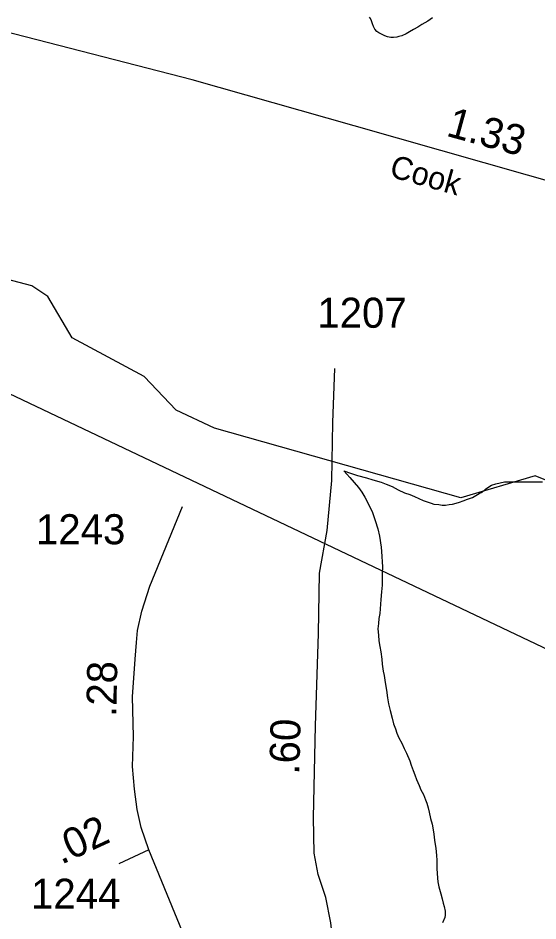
# Model space of a CAD drawing. Extents: x 2001466 to 2224147, y 644118 to 847247.
# Drawn here: x 2041705 to 2043867, y 665614 to 669371 of the extents above; entities that cross this region are included whole.
import ezdxf

# ---------------------------------------------------------------- set-up
doc = ezdxf.new("R2010")
doc.units = 0
for name, color, linetype in [('Exist Hydrographic Misc Water Feature', 7, 'Continuous'), ('Exist Road Secondary Mileage Hundredths English Label', 7, 'Continuous'), ('Exist Road Secondary Type 51 Attributed', 7, 'Continuous'), ('Exist Road Secondary Type 51 Label', 7, 'Continuous'), ('Exist Road Secondary Type 51 Number Label', 7, 'Continuous'), ('Exist Utilities Electrical Transmission Line', 7, 'Continuous')]:
    doc.layers.add(name, color=color, linetype=linetype)

msp = doc.modelspace()

# ---------------------------------------------------------------- linework, layer by layer
at = {"layer": 'Exist Hydrographic Misc Water Feature'}
for points in [[(2043428.3, 669371.7), (2043408.4, 669357.7), (2043384.4, 669343.6), (2043366.6, 669333.5), (2043348.5, 669323.5), (2043332.5, 669313.5), (2043318.4, 669305.5), (2043300.5, 669297.5), (2043288.4, 669293.4), (2043280.4, 669291.4), (2043266.5, 669289.4), (2043254.4, 669289.3), (2043240.5, 669293.3), (2043230.4, 669297.3), (2043216.5, 669303.3), (2043204.6, 669309.3), (2043196.4, 669315.2), (2043188.4, 669325.2), (2043182.4, 669335.2), (2043178.5, 669347.2), (2043174.4, 669359.2), (2043170.3, 669369.2), (2043166.4, 669375.1)], [(2044962.2, 666980.8), (2044746.4, 667136.4), (2044530.4, 667193.3), (2043854.4, 667466.2), (2043546.4, 667374), (2042521.3, 667663.9), (2042362.4, 667739.2), (2042229.3, 667879.8), (2041929.4, 668040.1), (2041828.5, 668212.8), (2041762.4, 668256.7), (2041570.5, 668306.6), (2041187.5, 668294.7), (2041120.4, 668328.9)], [(2043059.8, 667487.3), (2043087.7, 667477.3), (2043115.8, 667467.4), (2043153.9, 667457.4), (2043180, 667449.5), (2043214, 667439.6), (2043235.9, 667431.7), (2043259.9, 667421.7), (2043286, 667407.7), (2043311.8, 667395.8), (2043334, 667387.8), (2043353.9, 667379.8), (2043371.9, 667371.9), (2043389.9, 667363.9), (2043405.9, 667357.9), (2043422.1, 667352.1), (2043434, 667348.1), (2043454.1, 667346.1), (2043468.1, 667344.1), (2043482, 667344.1), (2043498, 667346.2), (2043511.9, 667348.2), (2043526.1, 667352.2), (2043539.8, 667356.2), (2043555.8, 667362.2), (2043573.9, 667368.3), (2043594, 667376.4), (2043607.9, 667384.3), (2043621.9, 667392.3), (2043634, 667398.4), (2043647.9, 667410.4), (2043661.8, 667420.4), (2043673.7, 667426.5), (2043691.8, 667432.5), (2043709.8, 667436.5), (2043727.9, 667440.5), (2043749.8, 667440.6), (2043793.7, 667440.7), (2043821.8, 667440.7), (2043851.7, 667440.8), (2043885.8, 667440.8)], [(2043059.8, 667487.3), (2043084, 667459.3), (2043119.9, 667417.4), (2043133.8, 667397.5), (2043146.1, 667377.5), (2043160.1, 667351.5), (2043178.1, 667313.5), (2043190.2, 667279.6), (2043200.3, 667245.6), (2043208.3, 667215.6), (2043214.4, 667169.7), (2043216.5, 667151.7), (2043220.6, 667087.6), (2043218.5, 667061.6), (2043218.7, 667037.7), (2043218.7, 667011.7), (2043216.7, 666983.7), (2043212.8, 666951.6), (2043208.9, 666893.7), (2043205, 666871.7), (2043202.9, 666851.7), (2043201.1, 666829.6), (2043202.9, 666803.7), (2043205, 666779.7), (2043209.1, 666755.7), (2043213.2, 666733.7), (2043217.3, 666703.7), (2043219.3, 666681.7), (2043223.2, 666653.8), (2043227.3, 666635.8), (2043231.4, 666605.8), (2043237.4, 666573.8), (2043241.5, 666541.8), (2043245.6, 666517.9), (2043251.7, 666489.9), (2043259.7, 666457.8), (2043265.7, 666433.8), (2043273.7, 666413.9), (2043279.8, 666395.9), (2043287.8, 666375.9), (2043299.9, 666354), (2043310, 666332), (2043319.8, 666312), (2043334, 666280), (2043339.9, 666262), (2043347.9, 666240), (2043354.1, 666222.1), (2043362.1, 666202.1), (2043372.1, 666178.1), (2043380.1, 666160.1), (2043390.4, 666140.1), (2043398.3, 666118.2), (2043404.3, 666104.2), (2043410.2, 666084.2), (2043414.3, 666066.2), (2043420.3, 666040.2), (2043426.4, 666016.2), (2043432.6, 665984.3), (2043434.4, 665964.3), (2043436.5, 665948.3), (2043442.6, 665916.3), (2043444.7, 665886.3), (2043446.7, 665866.3), (2043446.7, 665832.4), (2043448.8, 665792.3), (2043450.8, 665776.3), (2043454.9, 665756.3), (2043462.9, 665726.3), (2043468.9, 665706.4), (2043473, 665688.4), (2043477.1, 665674.4), (2043481.2, 665654.4), (2043481.2, 665638.4), (2043479.1, 665628.4), (2043469.1, 665606.4)]]:
    msp.add_lwpolyline(points, dxfattribs=at)
at = {"layer": 'Exist Road Secondary Type 51 Attributed'}
msp.add_line((2042249.2, 665909.3), (2042123.3, 665850.9), dxfattribs=at)
for points in [[(2047420.9, 668051.6), (2046969, 668061), (2046413.8, 668075.8), (2046167.8, 668094.8), (2045802.6, 668154), (2045268.5, 668253.3), (2045058.4, 668308.2), (2044644.6, 668454), (2044002.8, 668665.3), (2043102.4, 668923), (2042428.9, 669113.1), (2041642.5, 669316), (2041375.5, 669363.9), (2040930.6, 669438.5), (2040675.4, 669476.9), (2040612.2, 669494.4), (2040566.4, 669515.2)], [(2042916.6, 664745.2), (2042991.5, 664933.2), (2043008.4, 665028.3), (2043006.3, 665248), (2043015.3, 665517.4), (2043005.8, 665606.1), (2042984.2, 665711.8), (2042952.5, 665806.8), (2042935.6, 665896.6), (2042933.5, 666044.5), (2042941.4, 666425.8), (2042954.1, 666810.3), (2042957.8, 667060.7), (2042989.4, 667238.2), (2043010, 667446.3), (2043014.2, 667688.2), (2043022.2, 667912.1)], [(2042249.2, 665909.3), (2042217.2, 666002.7), (2042200.7, 666077.2), (2042189.6, 666162.8), (2042181.3, 666256.6), (2042184.1, 666380.9), (2042181.3, 666546.5), (2042191.2, 666703.2), (2042196.7, 666772.2), (2042201.1, 666822.2), (2042220, 666902.5), (2042253.1, 667007.4), (2042388.5, 667338.7)], [(2042427.2, 664940.4), (2042472.3, 665088.2), (2042491.8, 665198.6), (2042491.8, 665271), (2042483.2, 665324.7), (2042442.7, 665437.1), (2042249.2, 665909.3)]]:
    msp.add_lwpolyline(points, dxfattribs=at)
at = {"layer": 'Exist Utilities Electrical Transmission Line'}
msp.add_lwpolyline([(2049560.3, 664054.6), (2040710.9, 668262.4), (2038924.4, 668808.4)], dxfattribs=at)

# ---------------------------------------------------------------- texts
at = {"layer": 'Exist Road Secondary Mileage Hundredths English Label'}
for s, rotation, p in [('1.33', 344.6249, (2043480.8, 668881.7)), ('.28', 88.9764, (2042113.4, 666461.9)), ('.60', 88.5127, (2042874.1, 666221.7)), ('.02', 24.8948, (2041884.5, 665847))]:
    msp.add_text(s, height=125, rotation=rotation, dxfattribs=at).set_placement(p)
at = {"layer": 'Exist Road Secondary Type 51 Label'}
msp.add_text('Cook', height=95, rotation=344.3645, dxfattribs=at).set_placement((2043244.7, 668712))
at = {"layer": 'Exist Road Secondary Type 51 Number Label'}
for s, p in [('1207', (2042949.2, 668082.2)), ('1243', (2041779.1, 667181.3)), ('1244', (2041758.6, 665664.7))]:
    msp.add_text(s, height=125, dxfattribs=at).set_placement(p)

doc.saveas('drawing.dxf')
